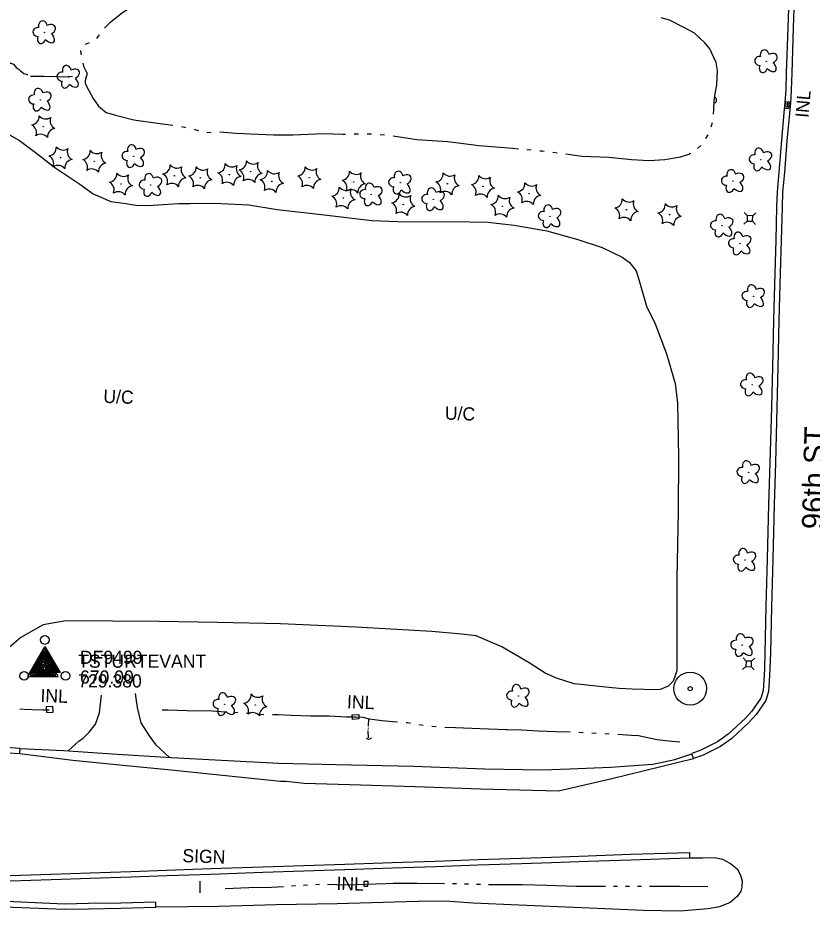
# Model space of a CAD drawing. Extents: x 588843 to 2552415, y 180129 to 269402.
# Drawn here: x 607527.2 to 607889.6, y 183350.1 to 183757.9 of the extents above; entities that cross this region are included whole.
import ezdxf

# ---------------------------------------------------------------- set-up
doc = ezdxf.new("R2010")
doc.units = 0
for name, color, linetype in [('E_AREA', 7, 'Continuous'), ('E_AREA_Text', 7, 'Continuous'), ('E_DRN', 7, 'Continuous'), ('E_DRN_RipRap', 7, 'Continuous'), ('E_DRN_Text', 7, 'Continuous'), ('E_DWY', 7, 'Continuous'), ('E_LAND_Vegetation', 7, 'Continuous'), ('E_MAP_ContoursInter', 7, 'Continuous'), ('E_MAP_SpotElev', 7, 'Continuous'), ('E_MARK', 7, 'Continuous'), ('E_RDWY', 7, 'Continuous'), ('E_RDWY_C_and_G', 7, 'Continuous'), ('E_RDWY_Gravel', 7, 'Continuous'), ('E_RDWY_Text', 7, 'Continuous'), ('E_SGN', 7, 'Continuous'), ('E_SGN_Text', 7, 'Continuous'), ('E_UTL_AG_Bold', 7, 'Continuous'), ('E_WTR_P', 7, 'Continuous'), ('P_MARK', 7, 'Continuous')]:
    doc.layers.add(name, color=color, linetype=linetype)

# ---------------------------------------------------------------- blocks, each defined once
blk = doc.blocks.new('HMM')
at = {"layer": 'E_MARK'}
for points in [[(-22.6, -13.1), (0, 26), (23.1, -13.1)], [(-21, -12.1), (0, 24.1), (21.3, -12.1)], [(-18.9, -11), (0, 21.8), (19.4, -11)], [(-17.3, -10), (0, 19.9), (17.6, -10)], [(-15.7, -8.9), (0, 18.1), (15.7, -8.9)]]:
    blk.add_lwpolyline(points, close=True, dxfattribs=at)
for centre, radius in [((0, 35.8), 6.56), ((0, 0), 13.1), ((0, 0), 12.1), ((0, 0), 11), ((0, 0), 9.97), ((0, 0), 8.92), ((-31, -17.9), 6.56), ((31, -17.9), 6.56)]:
    blk.add_circle(centre, radius, dxfattribs=at)
blk = doc.blocks.new('TP')
at = {"layer": 'P_MARK'}
for points in [[(22.7, -13.3), (0, 26), (-23.2, -13.3)], [(19, -11.2), (0, 21.8), (-19.5, -11.2)], [(15.8, -9.1), (0, 18.1), (-15.8, -9.1)], [(12.2, -7), (0, 13.9), (-12.2, -7)], [(8.6, -4.9), (0, 9.7), (-8.5, -4.9)], [(4.9, -2.8), (0, 5.6), (-4.9, -2.8)], [(1.2, -0.7), (0, 1.4), (-1.2, -0.7)]]:
    blk.add_lwpolyline(points, close=True, dxfattribs=at)
blk = doc.blocks.new('PP')
at = {"layer": 'E_MAP_SpotElev'}
for radius in [24.6, 3.15]:
    blk.add_circle((0, 0), radius, dxfattribs=at)
blk = doc.blocks.new('INLO_2')
at = {"layer": 'E_DRN'}
for p, q in [((6.6, -13.1), (6.6, 0)), ((13.1, -13.1), (13.1, 0)), ((19.7, -6.6), (0, -6.6))]:
    blk.add_line(p, q, dxfattribs=at)
blk.add_lwpolyline([(0, -13.1), (19.7, -13.1), (19.7, 0), (0, 0)], close=True, dxfattribs=at)
blk = doc.blocks.new('INLT_80')
at = {"layer": 'E_DRN_Text'}
blk.add_text('INL', height=39.37, dxfattribs=at).set_placement((-36.2, -19.7))
blk = doc.blocks.new('DTRE_3')
at = {"layer": 'E_LAND_Vegetation'}
blk.add_circle((-0.6, 0), 0.601, dxfattribs=at)
for centre, major_axis, ratio in [((-6.1, 17.5), (4.5, -16.3), 0.782863), ((-19.3, 0.5), (16.2, -0.4), 0.832022), ((13.3, 9), (-17.3, -9.6), 0.691916), ((-8.2, -17.2), (5.9, 15.9), 0.716896), ((11.6, -12.2), (-16.4, 15), 0.560249)]:
    blk.add_ellipse(centre, major_axis=major_axis, ratio=ratio, start_param=1.570796, end_param=4.712389, dxfattribs=at)
blk = doc.blocks.new('CTRE_3')
at = {"layer": 'E_LAND_Vegetation'}
blk.add_circle((0, 0), 0.733, dxfattribs=at)
for centre, start, end in [((-39.3, 29.4), 280.2067, 5.9716), ((5.9, 49), 220.2113, 305.9762), ((45.4, 19.3), 160.2113, 245.9762), ((-45.4, -19.3), 340.2113, 65.9762), ((-5.9, -49), 40.2113, 125.9762), ((39.5, -29.6), 100.2511, 185.9272)]:
    blk.add_arc(centre, 25.8, start, end, dxfattribs=at)
blk = doc.blocks.new('PED_2')
at = {"layer": 'E_UTL_AG_Bold'}
for p, q in [((-8.2, 8.2), (-17.5, 17.5)), ((8.2, 8.2), (17.5, 17.5)), ((-8.2, -8.2), (-17.5, -17.5)), ((8.2, -8.2), (17.5, -17.5))]:
    blk.add_line(p, q, dxfattribs=at)
blk.add_lwpolyline([(-8.2, -8.2), (8.2, -8.2), (8.2, 8.2), (-8.2, 8.2)], close=True, dxfattribs=at)
blk = doc.blocks.new('CULV2_3')
at = {"layer": 'E_DRN'}
blk.add_arc((65, 48), 80.7, 216.8699, 323.1301, dxfattribs=at)
blk = doc.blocks.new('INLT_60')
at = {"layer": 'E_DRN_Text'}
blk.add_text('INL', height=39.37, dxfattribs=at).set_placement((-36.2, -19.7))
blk = doc.blocks.new('UCA_1_1')
at = {"layer": 'E_AREA_Text'}
blk.add_text('U/C', height=39.37, dxfattribs=at).set_placement((-50.3, -19.7))
blk = doc.blocks.new('SIGN_2')
at = {"layer": 'E_SGN'}
blk.add_text('SIGN', height=39.37, dxfattribs=at).set_placement((-56.1, -19.7))
blk = doc.blocks.new('DTRE_4')
at = {"layer": 'E_LAND_Vegetation'}
blk.add_circle((-0.6, 0), 0.601, dxfattribs=at)
for centre, major_axis, ratio in [((-6.1, 17.5), (4.5, -16.3), 0.782863), ((-19.3, 0.5), (16.2, -0.4), 0.832022), ((13.3, 9), (-17.3, -9.6), 0.691916), ((-8.2, -17.2), (5.9, 15.9), 0.716896), ((11.6, -12.2), (-16.4, 15), 0.560249)]:
    blk.add_ellipse(centre, major_axis=major_axis, ratio=ratio, start_param=1.570796, end_param=4.712389, dxfattribs=at)
blk = doc.blocks.new('PED_3')
at = {"layer": 'E_UTL_AG_Bold'}
for p, q in [((-8.2, 8.2), (-17.5, 17.5)), ((8.2, 8.2), (17.5, 17.5)), ((-8.2, -8.2), (-17.5, -17.5)), ((8.2, -8.2), (17.5, -17.5))]:
    blk.add_line(p, q, dxfattribs=at)
blk.add_lwpolyline([(-8.2, -8.2), (8.2, -8.2), (8.2, 8.2), (-8.2, 8.2)], close=True, dxfattribs=at)

msp = doc.modelspace()

# ---------------------------------------------------------------- linework, layer by layer
at = {"layer": 'E_AREA'}
msp.add_lwpolyline([(607520.14, 183706.28), (607527.92, 183701.88), (607535.84, 183696), (607544.14, 183689.53), (607555.53, 183681.95), (607561.55, 183677.52), (607569.56, 183674.09), (607576.39, 183673.15), (607581.07, 183672.4), (607586.65, 183672.19), (607593.34, 183672.73), (607600.51, 183673.16), (607605.71, 183673.07), (607616.7, 183673.36), (607626.29, 183672.81), (607632.65, 183672.58), (607645.52, 183670.44), (607665.73, 183668.04), (607688.77, 183665.44), (607704.54, 183664.77), (607725.23, 183664.9), (607741.59, 183664.6), (607753.6, 183663.18), (607768.52, 183660.68), (607782.78, 183656.63), (607793.83, 183653.09), (607802.89, 183648.64), (607806.33, 183646.26), (607809.33, 183642.42), (607810.56, 183638.46), (607814.04, 183626.27), (607818.06, 183618.18), (607823.25, 183604.56), (607827.17, 183590.98), (607828.21, 183581.92), (607828.59, 183557.3), (607828.47, 183532.5), (607827.86, 183502.32), (607827.86, 183477.8), (607827.89, 183459.76), (607826.15, 183455.12), (607823.9, 183452.75), (607820.22, 183451.22), (607816.49, 183451.15), (607812.97, 183451.28), (607807.48, 183451.48), (607801.51, 183451.8), (607796.92, 183452.26), (607791.15, 183452.76), (607785.59, 183453.36), (607781.1, 183453.91), (607773.05, 183456.46), (607767.74, 183458.71), (607760.56, 183463.48), (607747.98, 183470.81), (607736.3, 183475.74), (607729.65, 183476.47), (607716.17, 183477.75), (607681.43, 183479.8), (607647.07, 183481.24), (607618.27, 183481.9), (607591.61, 183482.28), (607549.07, 183482.65), (607538.71, 183480.87), (607528.49, 183475.06), (607516.66, 183465)], dxfattribs=at)
at = {"layer": 'E_DRN'}
for points in [[(607543.31, 183441.01), (607543.19, 183443.46), (607540.17, 183443.3), (607540.3, 183440.85)], [(607679.7, 183439.73), (607682.73, 183439.91), (607682.85, 183437.85), (607679.82, 183437.66)], [(607685.14, 183363.66), (607685.07, 183361.58), (607686.93, 183361.51), (607687.01, 183363.59)]]:
    msp.add_lwpolyline(points, close=True, dxfattribs=at)
at = {"layer": 'E_DRN_RipRap'}
msp.add_lwpolyline([(607532.97, 183731.21), (607539.15, 183731.28), (607545.32, 183731.15), (607548.25, 183730.95), (607552.19, 183731.2)], dxfattribs=at)
at = {"layer": 'E_DWY'}
for points in [[(607550.13, 183423.34), (607555.2, 183427.89), (607556.8, 183428.98), (607559.81, 183431.78), (607562.55, 183435.42), (607564.5, 183440.65), (607565.32, 183448.73)], [(607580.68, 183449.5), (607581.69, 183443.02), (607583.31, 183436.1), (607587.04, 183430.15), (607590.01, 183426.19), (607596.35, 183420.29)]]:
    msp.add_lwpolyline(points, dxfattribs=at)
at = {"layer": 'E_RDWY'}
for points in [[(607528.14, 183422.01), (607552.27, 183419.03), (607575.03, 183416.73), (607597.21, 183414.55), (607627.88, 183411.37), (607647.03, 183409.5), (607649.58, 183409.41), (607657.78, 183408.52), (607678.55, 183407.86), (607708.42, 183406.97), (607738.29, 183405.99), (607773.95, 183404.98), (607798.28, 183410.67), (607835.54, 183419.72)], [(607833.71, 183374.51), (607839.8, 183374.45), (607845.3, 183374.64), (607848.7, 183373.83), (607852.45, 183371.83), (607855.4, 183369.37), (607856.96, 183366.47), (607857.66, 183363.89), (607857.55, 183361.05), (607857.09, 183359.21), (607855.44, 183356.82), (607852.29, 183353.99), (607847.42, 183352.11), (607842.19, 183351.12), (607829.4, 183350.12), (607812.55, 183350.43), (607784.55, 183351.55), (607755.87, 183352.89), (607734.91, 183353.75), (607722.3, 183354.6), (607709.55, 183354.57), (607672.84, 183353.46), (607645.07, 183352.99), (607619.06, 183352.18), (607590.15, 183351.87)]]:
    msp.add_lwpolyline(points, dxfattribs=at)
at = {"layer": 'E_RDWY_C_and_G'}
for points in [[(607879.72, 183797.47), (607878.95, 183766.95), (607878.52, 183753.37), (607877.84, 183732.81), (607877.63, 183724.99), (607877.22, 183719.31), (607876.77, 183714.45), (607875.63, 183702)], [(607882.22, 183797.4), (607881.45, 183766.88), (607881.02, 183753.29), (607880.34, 183732.73), (607880.13, 183724.87), (607879.71, 183719.1), (607879.25, 183714.22), (607878.12, 183701.77)], [(607875.63, 183702), (607874.48, 183687.49), (607873.67, 183678.53), (607873.42, 183671.61), (607873.01, 183656.38), (607872.6, 183641.37), (607871.96, 183620.04)], [(607878.12, 183701.8), (607876.97, 183687.28), (607876.17, 183678.37), (607875.92, 183671.53), (607875.51, 183656.32), (607875.1, 183641.3), (607874.46, 183619.97)], [(607871.96, 183620.04), (607871.51, 183598.37), (607871.06, 183580.13), (607870.34, 183554.76), (607869.79, 183535.77)], [(607874.46, 183619.99), (607874.01, 183598.31), (607873.56, 183580.06), (607872.84, 183554.69), (607872.29, 183535.69)], [(607869.79, 183535.77), (607869.16, 183510.87), (607868.57, 183489), (607868.08, 183468.01), (607867.89, 183461.02), (607867.71, 183457.8), (607867.32, 183450.81), (607866.23, 183447.35), (607862.17, 183441.39), (607859.09, 183438)], [(607872.29, 183535.7), (607871.66, 183510.81), (607871.07, 183488.94), (607870.58, 183467.95), (607870.39, 183460.92), (607870.2, 183457.66), (607869.79, 183450.36), (607868.5, 183446.25), (607864.14, 183439.84), (607860.94, 183436.32)], [(607859.09, 183438), (607851.35, 183430.87), (607846.49, 183427.34), (607838.87, 183423.57), (607834.7, 183422.07)], [(607860.79, 183436.16), (607852.94, 183428.93), (607847.79, 183425.2), (607839.85, 183421.27), (607835.54, 183419.72), (607834.73, 183421.98)], [(607481.63, 183427.55), (607493.06, 183427.02), (607505.45, 183426.02), (607517.77, 183425.23), (607528.32, 183424.5)], [(607481.51, 183425.05), (607492.9, 183424.52), (607505.27, 183423.52), (607517.61, 183422.73), (607528.14, 183422.01), (607528.31, 183424.4)], [(607615.24, 183369.54), (607638.94, 183370.33), (607657.64, 183370.95), (607676.33, 183371.58), (607698.05, 183372.36), (607717.63, 183372.96), (607737.08, 183373.69), (607756.87, 183374.34)], [(607756.87, 183374.34), (607770.69, 183374.8), (607787.38, 183375.36), (607806.77, 183376.1), (607833.64, 183376.91), (607833.71, 183374.51)], [(607756.96, 183371.84), (607770.77, 183372.3), (607787.47, 183372.86), (607806.85, 183373.6), (607833.72, 183374.41)], [(607542.25, 183367.05), (607560.12, 183367.63), (607578.74, 183368.26), (607595.09, 183368.83), (607615.23, 183369.54)], [(607615.32, 183367.04), (607639.03, 183367.83), (607657.72, 183368.45), (607676.41, 183369.08), (607698.13, 183369.87), (607717.71, 183370.46), (607737.16, 183371.19), (607756.96, 183371.84)], [(607482.3, 183365.52), (607487.46, 183365.41), (607495.96, 183365.44), (607508.92, 183366), (607523.77, 183366.42), (607542.25, 183367.05)], [(607542.34, 183364.55), (607560.2, 183365.14), (607578.83, 183365.76), (607595.18, 183366.33), (607615.32, 183367.04)], [(607482.25, 183363.02), (607487.43, 183362.91), (607496.01, 183362.94), (607509.01, 183363.5), (607523.85, 183363.92), (607542.34, 183364.55)], [(607481.62, 183353.53), (607492.21, 183353.09), (607507.38, 183352.47), (607525.13, 183351.97), (607548.49, 183350.98), (607559.42, 183351.2), (607574.19, 183351.42), (607590.15, 183351.87), (607590.08, 183354.27)], [(607481.72, 183356.02), (607492.32, 183355.59), (607507.46, 183354.97), (607525.22, 183354.46), (607548.52, 183353.48), (607559.37, 183353.7), (607574.14, 183353.92), (607590.08, 183354.37)]]:
    msp.add_lwpolyline(points, dxfattribs=at)
at = {"layer": 'E_RDWY_Gravel'}
msp.add_lwpolyline([(607528.31, 183424.4), (607548, 183423.5), (607572.45, 183421.72), (607597.31, 183420.23), (607628.62, 183418.5), (607646.34, 183417.66), (607672.49, 183417.01), (607707.67, 183416.22), (607740.08, 183415.14), (607766.44, 183414.57), (607779.01, 183415), (607797.57, 183415.89), (607816.94, 183417.25), (607826.92, 183419.33), (607834.73, 183421.98)], dxfattribs=at)
at = {"layer": 'E_SGN'}
msp.add_line((607610.43, 183358.42), (607610.43, 183363.74), dxfattribs=at)
at = {"layer": 'E_WTR_P'}
for points in [[(607590.17, 183769.64), (607581.4, 183764.32), (607574.97, 183760.18), (607569.01, 183755.45), (607566.79, 183753.13)], [(607843.75, 183742.07), (607843, 183743.72), (607840.63, 183746.49), (607835.92, 183750.83), (607831.7, 183753.17), (607824.49, 183756.89), (607820.69, 183757.86)], [(607564.24, 183750.11), (607563.06, 183748.52)], [(607559.74, 183746.52), (607557.94, 183745.7)], [(607555.77, 183742.98), (607555.83, 183742.52), (607556.05, 183741.02)], [(607844.62, 183713.97), (607844.83, 183716.27), (607844.96, 183720), (607845.36, 183723.24), (607846.14, 183727.23), (607846.45, 183733.79), (607845.81, 183737.55), (607843.75, 183742.07)], [(607516.39, 183734.88), (607518.91, 183735.54), (607521.71, 183737.01), (607522.6, 183737.27), (607523.97, 183737.22), (607525.23, 183736.78), (607526.35, 183735.27), (607527.78, 183734.24), (607528.45, 183733.73), (607529.97, 183732.49), (607531.43, 183732.05), (607531.72, 183732.04)], [(607556.82, 183737.14), (607557.14, 183735.84), (607558.86, 183732.53), (607557.96, 183729.24), (607557.91, 183727.9), (607559.43, 183724.95), (607561.55, 183721.13), (607563.96, 183717.51), (607567.52, 183714.63), (607569.72, 183714)], [(607569.72, 183714), (607571.72, 183713.42), (607580.04, 183711.28), (607590.93, 183709.83), (607597.93, 183708.84)], [(607601.84, 183708.23), (607603.78, 183707.83)], [(607843.56, 183708.15), (607844.11, 183710.05)], [(607607.66, 183707.01), (607607.98, 183706.95), (607609.58, 183706.53)], [(607613.42, 183705.55), (607613.44, 183705.55), (607615.39, 183705.68)], [(607619.35, 183705.79), (607626.63, 183705.28), (607643.82, 183704.44), (607648.03, 183704.46)], [(607648.03, 183704.46), (607652.72, 183704.47), (607666.58, 183705.1), (607675.32, 183704.78), (607676.73, 183704.81)], [(607680.69, 183704.89), (607682.67, 183704.94)], [(607686.63, 183705), (607688.61, 183704.88)], [(607692.57, 183704.65), (607694.54, 183704.53)], [(607698.47, 183704), (607709.26, 183702.28), (607723.21, 183701.49), (607727, 183700.99)], [(607841.16, 183702.76), (607842.15, 183704.47)], [(607727, 183700.99), (607737.55, 183699.62), (607753.03, 183698.35), (607755.57, 183698.13)], [(607759.52, 183697.78), (607761.49, 183697.6)], [(607765.44, 183697.25), (607766.47, 183697.16), (607767.4, 183697.04)], [(607771.33, 183696.53), (607773.3, 183696.27)], [(607777.23, 183695.76), (607784.6, 183694.81), (607796.8, 183694.29), (607805.83, 183693.35)], [(607805.83, 183693.35), (607807.13, 183693.21), (607815.31, 183692.77), (607822.45, 183693.15), (607829.56, 183694.37), (607833.42, 183695.71), (607834.09, 183696.08)], [(607837.37, 183698.25), (607838.81, 183699.62)], [(607541.53, 183441.79), (607538.79, 183441.89), (607533.7, 183442.08), (607530.07, 183442.21), (607528.17, 183442.28)], [(607621.72, 183441), (607616.03, 183441.34), (607604.47, 183441.56), (607595.56, 183441.89), (607593.11, 183441.88)], [(607627.64, 183440.68), (607625.66, 183440.78)], [(607633.54, 183440.3), (607631.58, 183440.47)], [(607639.44, 183439.76), (607637.48, 183439.94)], [(607672, 183438.97), (607669.29, 183439.11), (607660.76, 183439.12), (607651.95, 183439.44), (607645.98, 183439.66), (607643.38, 183439.66)], [(607700.41, 183436.42), (607698.32, 183436.58), (607693.24, 183436.96), (607687.58, 183437.76), (607684.77, 183438.54), (607681.24, 183438.67), (607677.13, 183438.72), (607672, 183438.97)], [(607687.18, 183434.73), (607687.34, 183437.82)], [(607706.3, 183435.83), (607705.17, 183436.04), (607704.35, 183436.1)], [(607712.14, 183434.85), (607711.31, 183434.93), (607710.18, 183435.13)], [(607687.08, 183432.8), (607687.08, 183432.81), (607687.09, 183433.02)], [(607687.24, 183429.28), (607687.1, 183432.38)], [(607687.11, 183433.44), (607687.12, 183433.66)], [(607687.14, 183434.09), (607687.15, 183434.3)], [(607718.03, 183434.25), (607716.07, 183434.45)], [(607750.6, 183432.92), (607750.06, 183432.93), (607738.01, 183433.27), (607726.95, 183433.77), (607721.97, 183433.96)], [(607779.22, 183431.75), (607772.68, 183431.92), (607764.55, 183432.31), (607757.21, 183432.77), (607750.6, 183432.92)], [(607785.14, 183431.51), (607783.16, 183431.61)], [(607791.05, 183431.2), (607789.08, 183431.3)], [(607796.97, 183430.93), (607795, 183431.01)], [(607829.28, 183427.31), (607824.2, 183427.69), (607818.93, 183428.37), (607815.23, 183429.09), (607810.46, 183430.15), (607807.13, 183430.27), (607800.92, 183430.77)], [(607648.38, 183361.25), (607642.88, 183360.86), (607632.58, 183360.75), (607621.77, 183360.26)], [(607653.88, 183361.64), (607652.05, 183361.51)], [(607659.38, 183361.95), (607657.55, 183361.85)], [(607664.88, 183362.24), (607663.05, 183362.14)], [(607695.17, 183362.56), (607685.87, 183362.24), (607676.75, 183361.98), (607668.55, 183362.28)], [(607721.8, 183362.64), (607709.42, 183362.66), (607698.44, 183362.67), (607695.17, 183362.56)], [(607727.31, 183362.52), (607725.47, 183362.58)], [(607732.82, 183362.36), (607730.98, 183362.42)], [(607738.33, 183362.22), (607737.63, 183362.22), (607736.49, 183362.26)], [(607768.64, 183361.77), (607757.53, 183362.09), (607742, 183362.19)], [(607795.27, 183361.36), (607782.02, 183361.39), (607768.64, 183361.77)], [(607800.78, 183361.34), (607798.94, 183361.35)], [(607806.29, 183361.34), (607804.45, 183361.34)], [(607811.8, 183361.34), (607809.97, 183361.34)], [(607842.11, 183361.17), (607829.18, 183361.34), (607815.48, 183361.34)]]:
    msp.add_lwpolyline(points, dxfattribs=at)

# ---------------------------------------------------------------- block references
at = {"layer": 'E_AREA_Text', "xscale": 0.15240030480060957, "yscale": 0.15240030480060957, "rotation": -2.1855189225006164}
for p in [(607573.89, 183584.86), (607729.72, 183577.23)]:
    msp.add_blockref('UCA_1_1', p, dxfattribs=at)
at = {"layer": 'E_DRN'}
for name, p, xscale, yscale, rotation in [('CULV2_3', (607845.29, 183718.94), 0.021245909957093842, 0.021245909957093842, 87.9172378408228), ('INLO_2', (607877.07, 183716.63), 0.1524003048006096, 0.15240030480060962, 84.96704993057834), ('CULV2_3', (607686.07, 183429.1), 0.01956969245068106, 0.01956969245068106, 7.379560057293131)]:
    msp.add_blockref(name, p, dxfattribs=dict(at, xscale=xscale, yscale=yscale, rotation=rotation))
at = {"layer": 'E_DRN_Text'}
for name, p, xscale, yscale, rotation in [('INLT_80', (607885.41, 183717.86), 0.1524003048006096, 0.15240030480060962, 84.96704993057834), ('INLT_60', (607543.06, 183448.4), 0.15240030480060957, 0.15240030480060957, -2.1855189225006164), ('INLT_60', (607682.92, 183445.54), 0.15240030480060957, 0.15240030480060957, -2.1855189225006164), ('INLT_60', (607678.14, 183362.66), 0.15240030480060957, 0.15240030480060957, -2.1855189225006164)]:
    msp.add_blockref(name, p, dxfattribs=dict(at, xscale=xscale, yscale=yscale, rotation=rotation))
at = {"layer": 'E_LAND_Vegetation', "xscale": 0.15240030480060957, "yscale": 0.15240030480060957, "rotation": -2.1855189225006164}
for name, p in [('DTRE_3', (607539.48, 183751.2)), ('DTRE_3', (607868.82, 183737.99)), ('DTRE_3', (607550.41, 183730.89)), ('DTRE_3', (607537.49, 183720.43)), ('CTRE_3', (607538.81, 183708.22)), ('DTRE_3', (607580.12, 183694.69)), ('CTRE_3', (607546.66, 183694.04)), ('CTRE_3', (607562.09, 183692.4)), ('DTRE_3', (607866.31, 183693.17)), ('CTRE_3', (607633.42, 183687.66)), ('CTRE_3', (607598.62, 183685.78)), ('CTRE_3', (607610.45, 183684.86)), ('CTRE_3', (607623.74, 183686.34)), ('CTRE_3', (607643.06, 183683.19)), ('CTRE_3', (607660.19, 183684.92)), ('CTRE_3', (607680.45, 183682.92)), ('DTRE_3', (607701.78, 183682.61)), ('DTRE_3', (607853.6, 183683.33)), ('CTRE_3', (607574.23, 183682.02)), ('DTRE_3', (607587.94, 183681.52)), ('CTRE_3', (607723.23, 183682.12)), ('CTRE_3', (607739.41, 183680.93)), ('CTRE_3', (607675.77, 183675.64)), ('DTRE_3', (607688.58, 183677.23)), ('DTRE_3', (607716.89, 183675)), ('CTRE_3', (607760.47, 183677.62)), ('CTRE_3', (607703.08, 183672.66)), ('CTRE_3', (607748.3, 183671.88)), ('CTRE_3', (607804.91, 183670.28)), ('DTRE_3', (607770.09, 183667.23)), ('CTRE_3', (607824.55, 183668.08)), ('DTRE_3', (607848.61, 183662.96)), ('DTRE_3', (607856.85, 183654.81)), ('DTRE_3', (607863, 183630.79)), ('DTRE_3', (607862.36, 183590.46)), ('DTRE_3', (607860.71, 183550.42)), ('DTRE_3', (607859.05, 183510.38)), ('DTRE_4', (607857.86, 183471.51)), ('DTRE_3', (607755.62, 183448.32)), ('DTRE_3', (607621.67, 183444.54)), ('CTRE_3', (607635.54, 183444.25))]:
    msp.add_blockref(name, p, dxfattribs=at)
at = {"layer": 'E_MAP_ContoursInter', "xscale": 0.3048006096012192, "yscale": 0.3048006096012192}
msp.add_blockref('TP', (607538.74, 183461.22), dxfattribs=at)
msp.add_blockref('TP', (607538.74, 183461.22), dxfattribs=at)
at = {"layer": 'E_MAP_SpotElev', "xscale": 0.3048006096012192, "yscale": 0.3048006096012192}
msp.add_blockref('PP', (607833.97, 183451.69), dxfattribs=at)
at = {"layer": 'E_MARK', "xscale": 0.3048006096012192, "yscale": 0.3048006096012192}
msp.add_blockref('HMM', (607539.53, 183462.99), dxfattribs=at)
at = {"layer": 'E_SGN_Text', "xscale": 0.15240030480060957, "yscale": 0.15240030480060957, "rotation": -2.1855189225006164}
msp.add_blockref('SIGN_2', (607610.84, 183375.2), dxfattribs=at)
at = {"layer": 'E_UTL_AG_Bold', "xscale": 0.15240030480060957, "yscale": 0.15240030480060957, "rotation": -2.1855189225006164}
for name, p in [('PED_2', (607861.23, 183666.31)), ('PED_3', (607860.69, 183462.97))]:
    msp.add_blockref(name, p, dxfattribs=at)

# ---------------------------------------------------------------- texts
at = {"layer": 'E_MAP_ContoursInter'}
for s, p in [('TSTURTEVANT', (607554.74, 183461.22)), ('TSTURTEVANT', (607554.74, 183461.22)), ('729.380', (607554.74, 183452.22)), ('729.380', (607554.74, 183452.22))]:
    msp.add_text(s, height=6, dxfattribs=at).set_placement(p)
at = {"layer": 'E_MARK'}
for s, p in [('DF9499', (607555.53, 183462.99)), ('670.00', (607555.53, 183453.99))]:
    msp.add_text(s, height=6, dxfattribs=at).set_placement(p)
at = {"layer": 'E_RDWY_Text'}
msp.add_text('96th ST', height=10, rotation=88.484, dxfattribs=at).set_placement((607894.91, 183524.35))

doc.saveas('drawing.dxf')
